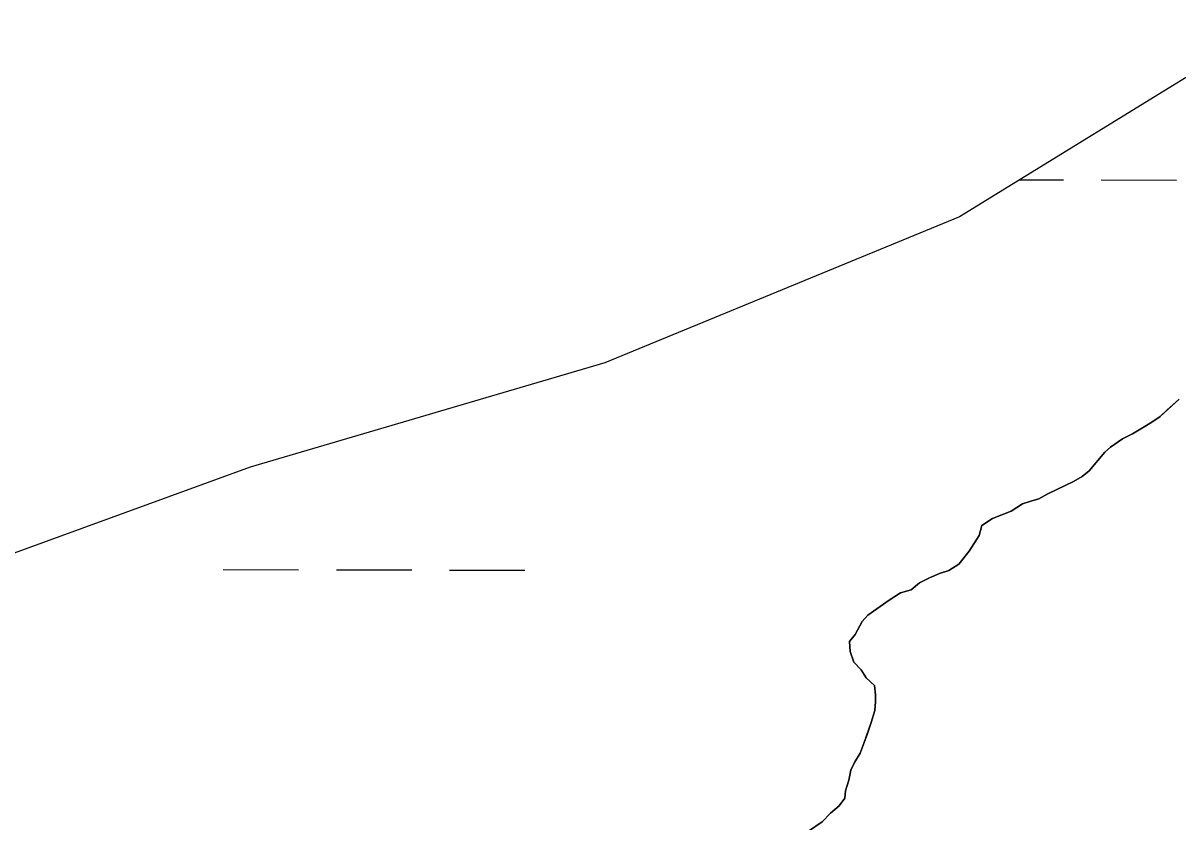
# Model space of a CAD drawing. Extents: x 3177385 to 3215275, y 903885 to 929304.
# Drawn here: x 3188346 to 3188835.8, y 924975.8 to 925314.8 of the extents above; entities that cross this region are included whole.
import ezdxf

# ---------------------------------------------------------------- set-up
doc = ezdxf.new("R2010")
doc.units = 0
for name, color, linetype in [('V-SITE-VEGE', 7, 'Continuous'), ('V-TOPO-SHOR', 7, 'Continuous'), ('V-WETL-SWMP', 7, 'Continuous')]:
    doc.layers.add(name, color=color, linetype=linetype)

msp = doc.modelspace()

# ---------------------------------------------------------------- linework, layer by layer
at = {"layer": 'V-SITE-VEGE'}
for p, q in [((3188828.18, 925147.87), (3188836.3, 925155.16)), ((3188825.18, 925145.74), (3188828.18, 925147.87)), ((3188816.45, 925140.56), (3188825.18, 925145.74)), ((3188807.12, 925134.77), (3188812.24, 925138.42)), ((3188812.24, 925138.42), (3188816.45, 925140.56)), ((3188798.12, 925124.76), (3188804.72, 925132.65)), ((3188804.72, 925132.65), (3188807.12, 925134.77)), ((3188795.11, 925122.33), (3188798.12, 925124.76)), ((3188780.66, 925115), (3188791.5, 925120.2)), ((3188791.5, 925120.2), (3188795.11, 925122.33)), ((3188776.75, 925112.87), (3188780.66, 925115)), ((3188765, 925107.67), (3188769.82, 925110.72)), ((3188769.82, 925110.72), (3188773.43, 925111.94)), ((3188773.43, 925111.94), (3188776.75, 925112.87)), ((3188752.66, 925101.56), (3188757.17, 925104.61)), ((3188757.17, 925104.61), (3188765, 925107.67)), ((3188751.48, 925097.33), (3188752.66, 925101.56)), ((3188747.29, 925090.67), (3188751.48, 925097.33)), ((3188742.79, 925085.21), (3188747.29, 925090.67)), ((3188738.58, 925082.47), (3188742.79, 925085.21)), ((3188726.23, 925077.27), (3188730.44, 925079.4)), ((3188730.44, 925079.4), (3188734.66, 925081.24)), ((3188734.66, 925081.24), (3188738.58, 925082.47)), ((3188718.1, 925072.99), (3188722.62, 925074.23)), ((3188722.62, 925074.23), (3188726.23, 925077.27)), ((3188704.26, 925063.56), (3188713.29, 925069.95)), ((3188713.29, 925069.95), (3188718.1, 925072.99)), ((3188698.87, 925055.38), (3188701.86, 925060.83)), ((3188701.86, 925060.83), (3188704.26, 925063.56)), ((3188696.48, 925052.35), (3188698.87, 925055.38)), ((3188696.8, 925048.12), (3188696.48, 925052.35)), ((3188698.33, 925043.6), (3188696.8, 925048.12)), ((3188701.37, 925040.29), (3188698.33, 925043.6)), ((3188703.5, 925036.99), (3188701.37, 925040.29)), ((3188707.15, 925033.68), (3188703.5, 925036.99)), ((3188707.47, 925029.76), (3188707.15, 925033.68)), ((3188707.48, 925026.74), (3188707.47, 925029.76)), ((3188707.2, 925023.12), (3188707.48, 925026.74)), ((3188705.72, 925017.98), (3188707.2, 925023.12)), ((3188702.75, 925009.51), (3188705.72, 925017.98)), ((3188700.96, 925004.97), (3188702.75, 925009.51)), ((3188697.08, 924997.7), (3188698.57, 925001.03)), ((3188698.57, 925001.03), (3188700.96, 925004.97)), ((3188696.2, 924993.47), (3188697.08, 924997.7)), ((3188694.71, 924988.93), (3188696.2, 924993.47)), ((3188692.03, 924982.58), (3188694.43, 924985.91)), ((3188694.43, 924985.91), (3188694.71, 924988.93)), ((3188688.42, 924979.54), (3188692.03, 924982.58)), ((3188679.1, 924971.94), (3188684.82, 924975.9)), ((3188684.82, 924975.9), (3188688.42, 924979.54))]:
    msp.add_line(p, q, dxfattribs=at)
at = {"layer": 'V-TOPO-SHOR'}
msp.add_lwpolyline([(3188679.1, 924971.94), (3188684.82, 924975.9), (3188688.42, 924979.54), (3188692.03, 924982.58), (3188694.43, 924985.91), (3188694.71, 924988.93), (3188696.2, 924993.47), (3188697.08, 924997.7), (3188698.57, 925001.03), (3188700.96, 925004.97), (3188702.75, 925009.51), (3188703.94, 925012.84), (3188705.72, 925017.98), (3188707.2, 925023.12), (3188707.48, 925026.74), (3188707.47, 925029.76), (3188707.15, 925033.68), (3188703.5, 925036.99), (3188701.37, 925040.29), (3188698.33, 925043.6), (3188696.8, 925048.12), (3188696.48, 925052.35), (3188698.87, 925055.38), (3188700.37, 925058.1), (3188701.86, 925060.83), (3188704.26, 925063.56), (3188713.29, 925069.95), (3188718.1, 925072.99), (3188722.62, 925074.23), (3188726.23, 925077.27), (3188730.44, 925079.4), (3188734.66, 925081.24), (3188738.58, 925082.47), (3188742.79, 925085.21), (3188747.29, 925090.67), (3188751.48, 925097.33), (3188752.66, 925101.56), (3188757.17, 925104.61), (3188765, 925107.67), (3188769.82, 925110.72), (3188773.43, 925111.94), (3188776.75, 925112.87), (3188780.66, 925115), (3188791.5, 925120.2), (3188795.11, 925122.33), (3188798.12, 925124.76), (3188804.72, 925132.65), (3188807.12, 925134.77), (3188812.24, 925138.42), (3188816.45, 925140.56), (3188822.17, 925143.92), (3188825.18, 925145.74), (3188828.18, 925147.87), (3188831.19, 925150.61), (3188836.3, 925155.16)], dxfattribs=at)
at = {"layer": 'V-WETL-SWMP'}
for p, q in [((3188768.73, 925248.29), (3188787.23, 925248.25)), ((3188803.23, 925248.21), (3188835.23, 925248.14)), ((3188430.84, 925082.9), (3188462.84, 925082.83)), ((3188478.84, 925082.79), (3188510.84, 925082.72)), ((3188526.84, 925082.68), (3188558.84, 925082.61))]:
    msp.add_line(p, q, dxfattribs=at)
for points in [[(3189321.18, 925585.56), (3189186.22, 925483.91), (3189043.88, 925400.7), (3188858.11, 925303.33), (3188743.11, 925232.51), (3188592.72, 925170.55), (3188442.33, 925126.29), (3188247.71, 925055.47), (3188123.86, 924949.25), (3188022.78, 924887.18), (3187902.7, 924719.1), (3187831.93, 924674.84)], [(3188836.3, 925155.16), (3188831.19, 925150.61)], [(3188831.19, 925150.61), (3188828.18, 925147.87), (3188825.18, 925145.74), (3188822.17, 925143.91), (3188816.45, 925140.56), (3188812.24, 925138.42), (3188807.12, 925134.77), (3188804.72, 925132.65), (3188798.12, 925124.76), (3188795.12, 925122.33), (3188791.5, 925120.2), (3188780.66, 925115), (3188776.75, 925112.87), (3188773.44, 925111.94), (3188769.82, 925110.72), (3188765, 925107.67), (3188757.17, 925104.61), (3188752.66, 925101.56), (3188751.48, 925097.33), (3188747.29, 925090.67), (3188742.79, 925085.21), (3188738.58, 925082.47), (3188734.66, 925081.24), (3188730.44, 925079.4), (3188726.23, 925077.27), (3188722.62, 925074.23), (3188718.1, 925072.99), (3188713.29, 925069.95), (3188704.26, 925063.56), (3188701.86, 925060.83), (3188698.87, 925055.38), (3188696.48, 925052.34), (3188696.8, 925048.12), (3188698.34, 925043.6), (3188701.37, 925040.29), (3188703.5, 925036.99), (3188707.15, 925033.68), (3188707.47, 925029.76), (3188707.48, 925026.74), (3188707.2, 925023.12), (3188705.72, 925017.98), (3188703.94, 925012.84), (3188702.75, 925009.51), (3188700.96, 925004.97), (3188698.57, 925001.03), (3188697.08, 924997.7), (3188696.2, 924993.47), (3188694.71, 924988.93), (3188694.43, 924985.91), (3188692.03, 924982.58), (3188688.42, 924979.54), (3188684.82, 924975.9), (3188679.11, 924971.94)]]:
    msp.add_lwpolyline(points, dxfattribs=at)

doc.saveas('drawing.dxf')
